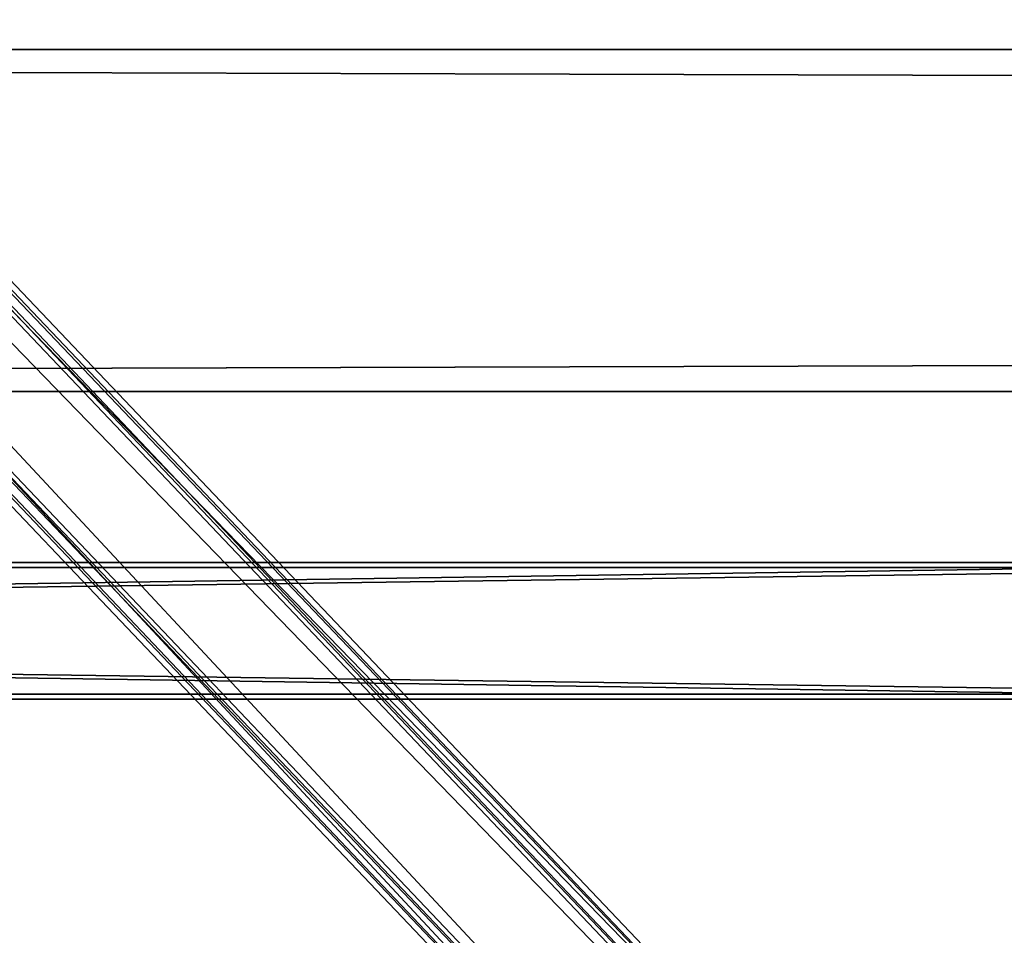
# Model space of a CAD drawing. Header units: millimetres. Extents: x -333 to 67333, y -930 to 39730.
# Tile 627 of 1056: x 4603 to 5179, y 20082 to 20617. Entities that reach past the tile are written whole.
import ezdxf

# ---------------------------------------------------------------- set-up
doc = ezdxf.new("R2010")
doc.units = ezdxf.units.MM
doc.layers.add('3', color=7, linetype='Continuous')
doc.layers.add('99', color=7, linetype='Continuous')

msp = doc.modelspace()

# ---------------------------------------------------------------- meshes
at = {"layer": '3', "color": 91}
mesh = msp.add_polyface(dxfattribs=at)
corners = [(5342.89, 19660.54, 7176.36), (5288.7, 19611.25, 7186.84), (270.25, 24889.09, 6065.05), (324.44, 24938.38, 6054.57), (5288.7, 19626.63, 7259.22), (270.25, 24904.47, 6137.43), (5342.89, 19675.93, 7248.75), (324.44, 24953.77, 6126.96), (5345.08, 19661.92, 7173), (5345.09, 19678.55, 7251.26), (326.63, 24956.39, 6129.47), (326.63, 24939.76, 6051.21), (5286.51, 19625.26, 7262.58), (268.05, 24903.1, 6140.79), (5286.51, 19608.63, 7184.33), (268.05, 24886.46, 6062.54)]
mesh.append_faces([[corners[k] for k in face] for face in [(0, 2, 3, 3), (1, 5, 2, 2), (4, 7, 5, 5), (6, 3, 7, 7), (8, 10, 11, 11), (9, 13, 10, 10), (12, 15, 13, 13), (14, 11, 15, 15)]], dxfattribs={"vtx0": -1, "color": 91})
mesh.append_faces([[corners[k] for k in face] for face in [(6, 8, 0, 0), (12, 4, 14, 14), (11, 3, 15, 15), (3, 10, 7, 7), (7, 10, 5, 5), (15, 2, 13, 13), (2, 15, 3, 3), (13, 5, 10, 10)]], dxfattribs={"vtx0": -1, "vtx1": -1, "color": 91})
mesh.append_faces([[corners[k] for k in face] for face in [(9, 6, 4, 4), (6, 9, 8, 8), (0, 8, 14, 14), (4, 12, 9, 9), (14, 4, 1, 1), (14, 1, 0, 0), (3, 11, 10, 10), (13, 2, 5, 5)]], dxfattribs={"vtx0": -1, "vtx2": -1, "vtx3": -1, "color": 91})
mesh.append_faces([[corners[k] for k in face] for face in [(0, 1, 2, 2), (1, 4, 5, 5), (4, 6, 7, 7), (6, 0, 3, 3), (8, 9, 10, 10), (9, 12, 13, 13), (12, 14, 15, 15), (14, 8, 11, 11)]], dxfattribs={"vtx2": -1, "vtx3": -1, "color": 91})
mesh = msp.add_polyface(dxfattribs=at)
corners = [(60, 20223, 2983), (60, 20297, 2983), (5440, 20297, 2983), (5440, 20223, 2983), (60, 20297, 3057), (5440, 20297, 3057), (60, 20223, 3057), (5440, 20223, 3057), (60, 20220, 2980), (60, 20220, 3060), (5440, 20220, 3060), (5440, 20220, 2980), (60, 20300, 3060), (5440, 20300, 3060), (60, 20300, 2980), (5440, 20300, 2980)]
mesh.append_faces([[corners[k] for k in face] for face in [(0, 2, 3, 3), (1, 5, 2, 2), (4, 7, 5, 5), (6, 3, 7, 7), (8, 10, 11, 11), (9, 13, 10, 10), (12, 15, 13, 13), (14, 11, 15, 15)]], dxfattribs={"vtx0": -1, "color": 91})
mesh.append_faces([[corners[k] for k in face] for face in [(9, 6, 12, 12), (6, 8, 0, 0), (0, 8, 1, 1), (12, 4, 14, 14), (4, 12, 6, 6), (14, 1, 8, 8), (11, 3, 15, 15), (3, 10, 7, 7), (7, 10, 5, 5), (15, 2, 13, 13), (2, 15, 3, 3), (13, 5, 10, 10)]], dxfattribs={"vtx0": -1, "vtx1": -1, "color": 91})
mesh.append_faces([[corners[k] for k in face] for face in [(6, 9, 8, 8), (14, 4, 1, 1), (3, 11, 10, 10), (13, 2, 5, 5)]], dxfattribs={"vtx0": -1, "vtx2": -1, "vtx3": -1, "color": 91})
mesh.append_faces([[corners[k] for k in face] for face in [(0, 1, 2, 2), (1, 4, 5, 5), (4, 6, 7, 7), (6, 0, 3, 3), (8, 9, 10, 10), (9, 12, 13, 13), (12, 14, 15, 15), (14, 8, 11, 11)]], dxfattribs={"vtx2": -1, "vtx3": -1, "color": 91})
at = {"layer": '99', "color": 7}
mesh = msp.add_polyface(dxfattribs=at)
corners = [(66899.93, 20600, -700), (66899.93, 20600, 2950), (100.01, 20600, 2950), (100.01, 20600, -700), (66899.93, 20400, 2950), (100.01, 20400, 2950), (66899.93, 20400, -700), (100.01, 20400, -700)]
mesh.append_faces([[corners[k] for k in face] for face in [(0, 2, 3, 3), (1, 5, 2, 2), (4, 7, 5, 5), (6, 3, 7, 7), (1, 6, 4, 4), (3, 5, 7, 7)]], dxfattribs={"vtx0": -1, "color": 7})
mesh.append_faces([[corners[k] for k in face] for face in [(0, 1, 2, 2), (1, 4, 5, 5), (4, 6, 7, 7), (6, 0, 3, 3), (1, 0, 6, 6), (3, 2, 5, 5)]], dxfattribs={"vtx2": -1, "vtx3": -1, "color": 7})

doc.saveas('drawing.dxf')
